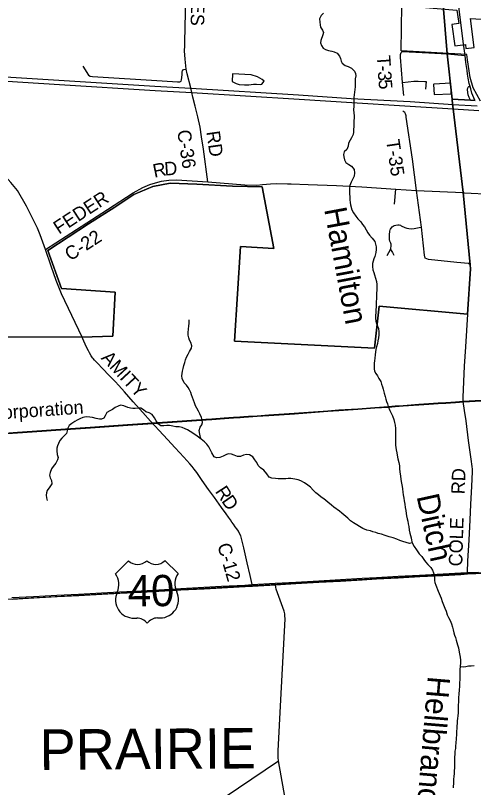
# Model space of a CAD drawing. Extents: x 114843 to 284848, y 317643 to 566895.
# Drawn here: x 146051 to 156246, y 377735 to 394917 of the extents above; entities that cross this region are included whole.
import ezdxf

# ---------------------------------------------------------------- set-up
doc = ezdxf.new("R2010")
doc.units = 0
for name, color, linetype in [('GM_X_Corporation', 7, 'Continuous'), ('GM_X_County_Road', 7, 'Continuous'), ('GM_X_County_Road_Text', 7, 'Continuous'), ('GM_X_Interstate_Route', 7, 'Continuous'), ('GM_X_Minor_Lake', 7, 'Continuous'), ('GM_X_Minor_River', 7, 'Continuous'), ('GM_X_Minor_River_Text', 7, 'Continuous'), ('GM_X_Rail_Line', 7, 'Continuous'), ('GM_X_Rail_Line_Text', 7, 'Continuous'), ('GM_X_Township', 7, 'Continuous'), ('GM_X_Township_Road', 7, 'Continuous'), ('GM_X_Township_Road_Text', 7, 'Continuous'), ('GM_X_Township_Text', 7, 'Continuous'), ('GM_X_US_Location', 7, 'Continuous'), ('GM_X_US_Route', 7, 'Continuous'), ('GM_X_US_Shield', 7, 'Continuous')]:
    doc.layers.add(name, color=color, linetype=linetype)

msp = doc.modelspace()

# ---------------------------------------------------------------- linework, layer by layer
at = {"layer": 'GM_X_Corporation'}
msp.add_lwpolyline([(156403, 393007), (156238, 393303), (156172, 393535), (156111, 393928), (156094, 394044), (154638, 394127), (154649, 395136), (155876, 395037), (155916, 394737), (155760, 394714), (155826, 394237), (156067, 394269), (156077, 394183), (156261, 394205), (156176, 394852), (157241, 394782)], dxfattribs=at)
at = {"layer": 'GM_X_County_Road'}
for p, q in [((156022, 394284), (155915, 395108)), ((156056, 394027), (156022, 394284)), ((156035, 390971), (157360, 390900))]:
    msp.add_line(p, q, dxfattribs=at)
for points in [[(149818, 394242), (149821, 394327), (149865, 396285), (149871, 397798)], [(149951, 393306), (149874, 393619), (149854, 393722), (149828, 393942), (149815, 394127), (149818, 394242)], [(156277, 393034), (156211, 393190), (156183, 393280), (156168, 393335), (156149, 393402), (156125, 393521), (156111, 393609), (156101, 393693), (156076, 393866), (156056, 394027)], [(150195, 392216), (150163, 392432), (150113, 392663), (150053, 392899), (150001, 393101), (149979, 393199), (149954, 393296), (149951, 393306)], [(147768, 387301), (147737, 387344), (147700, 387406), (147676, 387452), (147628, 387549), (147548, 387721), (147533, 387754), (147074, 388724), (146957, 389016), (146844, 389339), (146722, 389709), (146603, 390037), (146543, 390180), (146295, 390676), (146096, 391018), (145948, 391199), (145603, 391582), (145222, 392017), (144904, 392369)], [(150334, 391215), (150236, 391943), (150195, 392216)], [(146722, 389709), (148096, 390602), (148671, 390966), (148888, 391089), (149042, 391153), (149171, 391195), (149305, 391226), (149468, 391252), (149635, 391257), (150334, 391215), (151158, 391149), (151420, 391143), (151552, 391152), (151729, 391170), (151866, 391174), (152104, 391170), (152184, 391168)], [(152184, 391168), (152564, 391157), (153199, 391134), (153763, 391105), (154513, 391050), (154979, 391024)], [(154979, 391024), (156014, 390973), (156035, 390971)], [(156072, 387543), (156115, 388266), (156116, 388282), (156178, 389277), (156172, 389364), (156130, 389398), (155873, 389420), (155246, 389486), (155172, 389514), (155155, 389582), (155089, 390206), (154979, 391024)], [(156108, 382488), (156109, 382523), (156121, 382780), (156146, 383241), (156169, 383694), (156186, 384036), (156206, 384444), (156223, 384761), (156222, 384818), (156217, 384878), (156193, 385044), (156137, 385459), (156078, 385896), (156045, 386124), (156017, 386324), (156013, 386422), (156046, 387111), (156072, 387543)], [(151328, 382219), (151320, 382252), (151274, 382454), (151209, 382735), (151130, 383071), (151083, 383276), (151064, 383337), (151040, 383392), (151012, 383441), (150977, 383493), (150943, 383540), (150906, 383593), (150870, 383641), (150835, 383691), (150791, 383753), (150740, 383823), (150637, 383967), (150480, 384190), (150351, 384371), (150210, 384570), (150087, 384743), (150030, 384821), (149983, 384882), (149933, 384942), (149801, 385086), (149602, 385298), (149435, 385478), (149251, 385679), (149058, 385890), (148885, 386082), (148674, 386320), (148477, 386543), (148349, 386684), (148270, 386769), (148117, 386928), (148010, 387040), (147855, 387202), (147812, 387248), (147780, 387285), (147768, 387301)], [(152176, 376787), (151904, 378327), (151898, 378406), (151901, 378552), (151958, 379690), (152052, 381490), (152049, 381556), (152044, 381604), (152029, 381663), (151856, 382146), (151846, 382194), (151837, 382248), (151832, 382281)]]:
    msp.add_lwpolyline(points, dxfattribs=at)
at = {"layer": 'GM_X_Interstate_Route'}
for points in [[(145395, 393481), (147032, 393380), (149163, 393248), (149979, 393199), (152362, 393050), (153535, 392981), (154718, 392906), (155794, 392839), (156365, 392804)], [(145464, 393572), (147608, 393440), (149153, 393340), (149954, 393296), (152348, 393148), (153524, 393072), (154833, 392999), (155783, 392937), (156326, 392908)]]:
    msp.add_lwpolyline(points, dxfattribs=at)
at = {"layer": 'GM_X_Minor_Lake'}
for points in [[(150873, 393444), (150961, 393399), (151033, 393381), (151152, 393374), (151246, 393372), (151347, 393384), (151419, 393385), (151497, 393379), (151535, 393391), (151583, 393451), (151541, 393491), (151435, 393552), (151295, 393592), (150878, 393614)], [(150878, 393614), (150873, 393444)], [(155746, 393174), (155741, 393410), (155365, 393389), (155357, 393379), (155366, 393157)], [(155366, 393157), (155746, 393174)]]:
    msp.add_lwpolyline(points, dxfattribs=at)
at = {"layer": 'GM_X_Minor_River'}
for points in [[(152904, 394970), (152855, 394914), (152821, 394840), (152827, 394766), (152835, 394711), (152838, 394655), (152882, 394591), (152906, 394539), (152894, 394483), (152845, 394359), (152837, 394307), (152865, 394245), (152898, 394188)], [(152898, 394188), (152952, 394156), (153020, 394136), (153090, 394122), (153142, 394109), (153214, 394077), (153265, 394007), (153283, 393955), (153299, 393902), (153323, 393852), (153391, 393802), (153458, 393778), (153532, 393741), (153600, 393675), (153622, 393625), (153624, 393573), (153613, 393507), (153609, 393447), (153609, 393392), (153610, 393328), (153606, 393272), (153596, 393208), (153588, 393150), (153581, 393088), (153579, 393030), (153579, 392900), (153576, 392816), (153582, 392752), (153588, 392684), (153587, 392633), (153585, 392577), (153583, 392517), (153579, 392437), (153576, 392385), (153572, 392319), (153566, 392267), (153533, 392195), (153497, 392139), (153463, 392077), (153457, 392007), (153426, 391937), (153366, 391883), (153354, 391821), (153356, 391769), (153373, 391707), (153407, 391641), (153469, 391599), (153533, 391564), (153588, 391492), (153598, 391416), (153586, 391342), (153563, 391282), (153519, 391208), (153489, 391134), (153482, 391056), (153484, 391002), (153488, 390940), (153490, 390889), (153495, 390813), (153501, 390753), (153511, 390703), (153538, 390591), (153572, 390521), (153624, 390452), (153673, 390390), (153737, 390322), (153773, 390265), (153817, 390215), (153856, 390149), (153896, 390079), (153930, 390024), (153992, 389960), (154047, 389884), (154067, 389826), (154077, 389765), (154076, 389707), (154068, 389643), (154048, 389551), (154028, 389499), (154011, 389447), (153997, 389393), (153999, 389327), (154008, 389257), (154026, 389199), (154038, 389145), (154087, 388994), (154097, 388930), (154095, 388874), (154092, 388800), (154088, 388738), (154084, 388660), (154084, 388608), (154081, 388550), (154081, 388500), (154079, 388434), (154072, 388369), (154068, 388305), (154062, 388243), (154064, 388181), (154071, 388115), (154087, 388061)], [(150181, 385487), (150171, 385525), (150152, 385597), (150140, 385677), (150162, 385753), (150197, 385805), (150215, 385859), (150209, 385909), (150193, 385967), (150156, 386052), (150126, 386108), (150088, 386180), (150060, 386232), (150033, 386294), (150015, 386353), (149989, 386413), (149968, 386477), (149954, 386527), (149926, 386587), (149894, 386640), (149858, 386692), (149803, 386744), (149761, 386834), (149755, 386895), (149760, 386949), (149768, 387003), (149782, 387057), (149798, 387129), (149819, 387197), (149839, 387251), (149857, 387313), (149892, 387381), (149928, 387441), (149966, 387511), (149976, 387565), (149951, 387637), (149923, 387691), (149907, 387743), (149897, 387799), (149896, 387863), (149900, 387933), (149908, 388012), (149917, 388064), (149919, 388142)], [(154087, 388061), (154111, 388005), (154127, 387951), (154140, 387876), (154140, 387808), (154132, 387742), (154119, 387674), (154105, 387620), (154083, 387542), (154069, 387480), (154062, 387428), (154056, 387364), (154048, 387290), (154039, 387228), (154035, 387176), (154035, 387054), (154044, 387004), (154070, 386949), (154110, 386899), (154140, 386841), (154179, 386769), (154199, 386711), (154221, 386652), (154233, 386602), (154254, 386510), (154282, 386434), (154294, 386380), (154309, 386327), (154329, 386275), (154349, 386213), (154384, 386123), (154420, 386055), (154440, 386004), (154472, 385922), (154487, 385860), (154499, 385796), (154509, 385726), (154512, 385650), (154512, 385586), (154510, 385507), (154507, 385435), (154509, 385357), (154515, 385305), (154523, 385247), (154536, 385181), (154548, 385131), (154562, 385053), (154581, 384966), (154595, 384892), (154601, 384832), (154608, 384754), (154618, 384670), (154630, 384588), (154643, 384511), (154655, 384433), (154661, 384381), (154672, 384305), (154682, 384249), (154694, 384175), (154704, 384113), (154715, 384040), (154727, 383970), (154737, 383900), (154746, 383830), (154754, 383778), (154768, 383716), (154780, 383665), (154789, 383605), (154803, 383541), (154815, 383465), (154828, 383399), (154842, 383347), (154854, 383293), (154866, 383242), (154883, 383178), (154925, 383102), (154973, 383028), (155032, 382939), (155094, 382875), (155140, 382809), (155179, 382756), (155229, 382700), (155295, 382630), (155331, 382570), (155358, 382515), (155372, 382465), (155374, 382411), (155376, 382345), (155385, 382295), (155403, 382237), (155459, 382104), (155482, 382054), (155500, 382002), (155522, 381946), (155550, 381875), (155579, 381801), (155607, 381727), (155633, 381659), (155658, 381577), (155688, 381518), (155724, 381450)], [(148334, 386225), (148272, 386189), (148212, 386147), (148154, 386120), (148085, 386078), (148047, 386010), (148021, 385956), (147969, 385934), (147919, 385930), (147847, 385951), (147763, 385967), (147707, 385979), (147627, 385981), (147553, 385968), (147481, 385938), (147427, 385914), (147372, 385882), (147306, 385839), (147248, 385791), (147208, 385721), (147204, 385671), (147187, 385615), (147083, 385511), (147042, 385455), (147006, 385391), (146984, 385337), (146974, 385285), (146971, 385229), (146983, 385145), (146999, 385083), (146985, 385024), (146948, 384957), (146888, 384881), (146856, 384825), (146821, 384743), (146807, 384689), (146827, 384626), (146850, 384570), (146860, 384492), (146816, 384430), (146759, 384348), (146741, 384294), (146737, 384240), (146743, 384182), (146756, 384124)], [(154883, 383178), (154817, 383165), (154747, 383189), (154675, 383209), (154608, 383233), (154536, 383262), (154454, 383290), (154366, 383317), (154278, 383347), (154198, 383373), (154124, 383390), (154070, 383408), (154004, 383424), (153952, 383444), (153870, 383465), (153783, 383499), (153711, 383541), (153645, 383584), (153573, 383626), (153509, 383670), (153446, 383729), (153314, 383840), (153262, 383884), (153139, 383976), (153083, 384019), (153005, 384087), (152913, 384162), (152854, 384200), (152794, 384250), (152738, 384297), (152674, 384353), (152615, 384419), (152559, 384464), (152485, 384514), (152405, 384564), (152345, 384581), (152271, 384595), (152183, 384609), (152117, 384610), (152067, 384606), (152003, 384604), (151947, 384602), (151895, 384602), (151839, 384609), (151757, 384621), (151701, 384643), (151648, 384716), (151580, 384798), (151508, 384848), (151455, 384901), (151421, 384967), (151379, 385025), (151331, 385093), (151260, 385140), (151190, 385150), (151124, 385130), (151061, 385105), (150993, 385101), (150922, 385129), (150856, 385155), (150788, 385158), (150730, 385136), (150675, 385110), (150603, 385076), (150529, 385075), (150477, 385095), (150424, 385185), (150394, 385245), (150354, 385320), (150309, 385376), (150257, 385426), (150181, 385487), (150095, 385551), (150020, 385607), (149940, 385658), (149882, 385696), (149826, 385720), (149762, 385749), (149692, 385759), (149622, 385765), (149552, 385774), (149480, 385788), (149422, 385792), (149350, 385782), (149290, 385781), (149225, 385829), (149183, 385899), (149145, 385963), (149095, 386034), (149024, 386074), (148954, 386098), (148898, 386143), (148844, 386179), (148786, 386181), (148718, 386171), (148664, 386170), (148608, 386176), (148554, 386190), (148464, 386227), (148392, 386245), (148334, 386225)], [(155724, 381450), (155753, 381378), (155777, 381304), (155793, 381247), (155806, 381181), (155824, 381125), (155842, 381073), (155862, 381015), (155877, 380961), (155891, 380911), (155909, 380842), (155917, 380792), (155936, 380712), (155950, 380638), (155958, 380568), (155957, 380510), (155951, 380431), (155941, 380363), (155940, 380287), (155942, 380221), (155940, 380149), (155935, 380055), (155933, 379985), (155929, 379913), (155916, 379812), (155912, 379740), (155910, 379660), (155905, 379556), (155903, 379476), (155900, 379400), (155896, 379332), (155888, 379274), (155882, 379216), (155879, 379159), (155877, 379109), (155873, 379053), (155870, 378981), (155868, 378913), (155862, 378825), (155853, 378725), (155845, 378663), (155841, 378603), (155830, 378545), (155826, 378490), (155820, 378394), (155821, 378302), (155821, 378250), (155819, 378176), (155816, 378104), (155814, 378040), (155808, 377986), (155802, 377917), (155799, 377853), (155791, 377725)], [(155951, 380431), (156013, 380421), (156077, 380431), (156135, 380441), (156193, 380447), (156257, 380448)]]:
    msp.add_lwpolyline(points, dxfattribs=at)
at = {"layer": 'GM_X_Rail_Line'}
for points in [[(145431, 385595), (146098, 385642), (146423, 385664), (147165, 385715), (147717, 385751), (148548, 385811), (149104, 385848), (149762, 385895), (150291, 385930), (150418, 385940), (150699, 385961), (150904, 385974), (151048, 385984), (151132, 385990), (151238, 385998), (151427, 386010), (151688, 386029), (152257, 386067), (153004, 386121), (153248, 386137), (153671, 386166), (154050, 386195), (154352, 386216), (154499, 386226), (154680, 386239), (155030, 386263), (155248, 386278), (155460, 386293), (155630, 386305), (155846, 386320), (156018, 386330), (156416, 386357)], [(145432, 385582), (146099, 385629), (146424, 385651), (147166, 385702), (147718, 385738), (148549, 385798), (149105, 385835), (149762, 385882), (150292, 385917), (150419, 385927), (150700, 385948), (150905, 385961), (151049, 385971), (151133, 385977), (151239, 385985), (151428, 385997), (151689, 386016), (152258, 386054), (153005, 386108), (153249, 386124), (153672, 386153), (154051, 386182), (154353, 386202), (154500, 386213), (154681, 386226), (155031, 386250), (155249, 386265), (155461, 386280), (155631, 386292), (155847, 386307), (156019, 386317), (156417, 386344)], [(139976, 381530), (141702, 381687), (142931, 381777), (145059, 381883), (151606, 382247), (160057, 382729), (166950, 383110), (174406, 383574), (180366, 383985)]]:
    msp.add_lwpolyline(points, dxfattribs=at)
at = {"layer": 'GM_X_Township'}
for points in [[(156282, 393022), (156177, 393034), (155771, 393056), (155656, 394063), (155476, 396325), (155344, 399409), (155207, 400829), (155073, 401675), (154483, 406682), (154391, 407451), (154323, 408056), (154211, 409035), (153975, 411005), (153920, 411510), (153740, 412913), (152854, 420299)], [(155476, 396325), (155656, 394063), (155771, 393056), (155781, 392940), (155793, 392842), (156013, 390975), (156170, 389367), (156177, 389280), (156114, 388269), (154148, 388445), (154040, 387509), (150927, 387667), (151063, 389777), (151800, 389732), (151539, 391102), (150878, 391114), (150091, 391159), (149496, 391188), (149112, 391110), (148687, 390931), (148262, 390652), (147675, 390280), (146771, 389687), (147074, 388844), (148271, 388757), (148220, 387777), (147532, 387757), (143743, 387770)], [(143743, 387770), (147532, 387757), (148220, 387777), (148271, 388757), (147074, 388844), (146771, 389687), (147675, 390280), (148262, 390652), (148687, 390931), (149112, 391110), (149496, 391188), (150091, 391159), (150878, 391114), (151539, 391102), (151800, 389732), (151063, 389777), (150927, 387667), (154040, 387509), (154148, 388445), (156114, 388269), (156177, 389280), (156170, 389367), (156013, 390975), (155793, 392842), (155781, 392940), (155771, 393056), (156177, 393034), (156282, 393022)]]:
    msp.add_lwpolyline(points, dxfattribs=at)
at = {"layer": 'GM_X_Township_Road'}
msp.add_line((154485, 390718), (154513, 391050), dxfattribs=at)
for points in [[(154692, 393135), (154661, 393423), (154618, 393990), (154620, 394045), (154624, 394071), (154633, 394090), (154649, 394106), (154664, 394112), (155249, 394082)], [(155249, 394082), (155657, 394060), (156056, 394027)], [(147551, 393791), (147675, 393589), (147717, 393563), (147763, 393560), (149318, 393463), (149657, 393440), (149711, 393442), (149738, 393455), (149750, 393486), (149759, 393594), (149764, 393667), (149768, 393687), (149779, 393703), (149802, 393715), (149854, 393722)], [(154661, 393423), (154917, 393451), (155017, 393457), (155165, 393448), (155193, 393447), (155177, 393278)], [(156178, 393031), (156148, 393091), (156127, 393151), (156119, 393200), (156113, 393266), (156115, 393306), (156123, 393323), (156139, 393335), (156168, 393335)], [(154749, 392653), (154745, 392685), (154734, 392727), (154713, 392755), (154674, 392786)], [(154979, 391024), (154885, 391716), (154749, 392653)], [(154323, 389575), (154396, 389705), (154407, 389733), (154416, 389787), (154414, 389812), (154410, 389830), (154402, 389849), (154380, 389897), (154374, 389928), (154379, 390038), (154383, 390114), (154390, 390144), (154396, 390160), (154412, 390181), (154436, 390212), (154457, 390229), (154480, 390239), (154520, 390250), (154558, 390254), (154590, 390254), (154620, 390248), (154634, 390237), (154718, 390199), (154759, 390183), (154805, 390176), (154865, 390170), (154922, 390175), (155033, 390195), (155089, 390206)], [(154396, 389705), (154416, 389688), (154443, 389638), (154470, 389581)], [(146121, 374431), (146265, 374522), (151904, 378327)]]:
    msp.add_lwpolyline(points, dxfattribs=at)
at = {"layer": 'GM_X_US_Route'}
for points in [[(145972, 381965), (146452, 381990), (146973, 382018), (147453, 382042), (147969, 382070), (148369, 382091), (148848, 382116), (149368, 382144), (149728, 382164), (150241, 382192), (150640, 382214), (151157, 382242), (151320, 382252), (151832, 382281), (152288, 382307), (152806, 382338), (153285, 382365), (153768, 382392), (154089, 382411), (154570, 382438), (155042, 382464), (155566, 382493), (155966, 382515), (156109, 382523), (156356, 382531)], [(145980, 381930), (146460, 381956), (146980, 381984), (147460, 382010), (147977, 382038), (148376, 382059), (148856, 382084), (149375, 382112), (149735, 382132), (150248, 382159), (150647, 382182), (151164, 382210), (151328, 382219), (151837, 382248), (152288, 382274), (152805, 382305), (153283, 382331), (153766, 382357), (154087, 382376), (154569, 382402), (155047, 382429), (155564, 382457), (155964, 382479), (156108, 382488)], [(156108, 382488), (156662, 382512), (156831, 382533)]]:
    msp.add_lwpolyline(points, dxfattribs=at)
at = {"layer": 'GM_X_US_Shield'}
for p, q in [((148567, 382781), (148279, 382489)), ((149671, 382499), (149379, 382787)), ((148692, 381505), (148750, 381506)), ((149214, 381509), (149272, 381510))]:
    msp.add_line(p, q, dxfattribs=at)
for centre, radius, start, end in [((148769, 382989), 290, 225.985, 314.839), ((149175, 382992), 290, 225.985, 314.839), ((147948, 382253), 406, 334.9591, 35.4129), ((150006, 382268), 406, 145.4111, 205.8649), ((148685, 381911), 406, 155.2439, 271.0503), ((149274, 381916), 406, 269.7738, 25.5801), ((148752, 381216), 290, 37.2819, 90.412), ((149216, 381219), 290, 90.412, 143.5421)]:
    msp.add_arc(centre, radius, start, end, dxfattribs=at)

# ---------------------------------------------------------------- texts
at = {"layer": 'GM_X_County_Road_Text'}
for s, rotation, p in [('JONES', 268.5793, (149982, 396027)), ('C-36', 278.2965, (149650, 392351)), ('RD', 278.2008, (150298, 392327)), ('R', 11.8731, (149143, 391304)), ('D', 4.0135, (149374, 391353)), ('FEDER', 33.1996, (147020, 390037)), ('C-22', 32.9622, (147270, 389442)), ('AMITY', 312.7856, (147944, 387283)), ('RD', 87.9656, (156048, 384258)), ('R', 302.9925, (150484, 384325)), ('D', 305.0008, (150625, 384109)), ('COLE', 88.3102, (155993, 382653)), ('C-12', 286.028, (150541, 383129))]:
    msp.add_text(s, height=300, rotation=rotation, dxfattribs=at).set_placement(p)
at = {"layer": 'GM_X_Minor_River_Text'}
for s, height, rotation, p in [('Hamilton', 500, 280.586, (152919, 390605)), ('Ditch', 500.1, 282.2988, (154976, 384217)), ('Hellbranch', 500.2, 265.2665, (155230, 380226))]:
    msp.add_text(s, height=height, rotation=rotation, dxfattribs=at).set_placement(p)
at = {"layer": 'GM_X_Rail_Line_Text'}
msp.add_text('Corporation', height=299.02, rotation=3.92, dxfattribs=at).set_placement((145490, 385914))
at = {"layer": 'GM_X_Township_Road_Text'}
for s, rotation, p in [('T', 273.6624, (154093, 394020)), ('3', 273.832, (154115, 393672)), ('-', 273.6901, (154107, 393795)), ('5', 274.6628, (154128, 393483)), ('T-35', 278.1946, (154299, 392138))]:
    msp.add_text(s, height=300, rotation=rotation, dxfattribs=at).set_placement(p)
at = {"layer": 'GM_X_Township_Text'}
msp.add_text('PRAIRIE', height=900.1, rotation=0.412, dxfattribs=at).set_placement((146592, 378127))
at = {"layer": 'GM_X_US_Location'}
for s, p in [('0', (148978, 382111)), ('/', (148978, 382111)), ('40', (148773, 381903))]:
    msp.add_text(s, height=1, rotation=0.412, dxfattribs=at).set_placement(p)
at = {"layer": 'GM_X_US_Shield'}
msp.add_text('40', height=696.1, rotation=0.412, dxfattribs=at).set_placement((148553, 381765))

doc.saveas('drawing.dxf')
